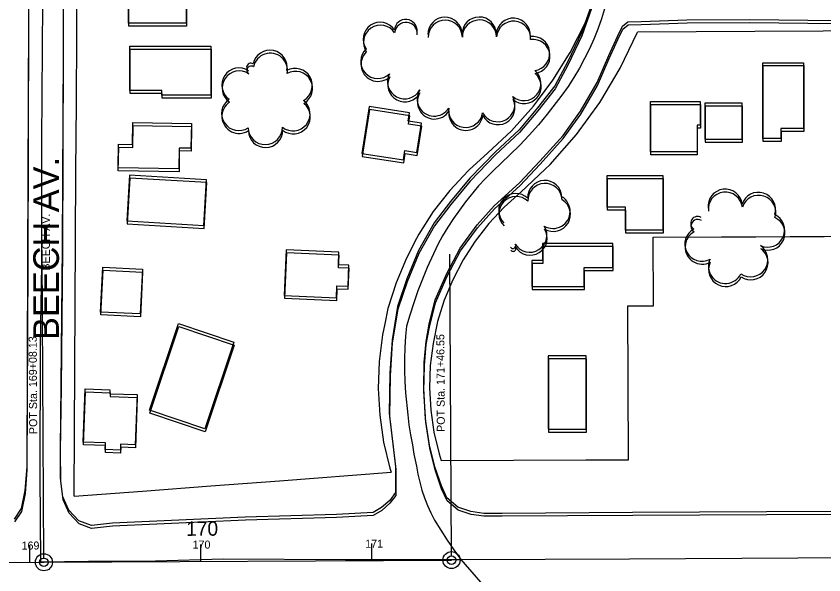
# Model space of a CAD drawing. Extents: x -25029 to 2274964, y -81170 to 687028.
# Drawn here: x 12085 to 12557.4, y -65326.6 to -64999.8 of the extents above; entities that cross this region are included whole.
import ezdxf

# ---------------------------------------------------------------- set-up
doc = ezdxf.new("R2010")
doc.units = 0
for name, color, linetype in [('81911BEA - GE_X_CL_20', 7, 'Continuous'), ('81911BEA - GE_X_CL_50', 7, 'Continuous'), ('81911BEA - RW_X_Fee_RW', 7, 'Continuous'), ('BLDG', 7, 'Continuous'), ('GE_X_CL_100', 7, 'Continuous'), ('GE_X_CL_2000', 7, 'Continuous'), ('ROAD', 7, 'Continuous'), ('ROAD-NAME', 7, 'Continuous'), ('TREES', 7, 'Continuous')]:
    doc.layers.add(name, color=color, linetype=linetype)

msp = doc.modelspace()

# ---------------------------------------------------------------- linework, layer by layer
at = {"layer": '81911BEA - GE_X_CL_20'}
for p, q in [((11715.33, -65321.3), (12101.23, -65319.25)), ((12101.23, -65319.25), (12339.65, -65317.98))]:
    msp.add_line(p, q, dxfattribs=at)
at = {"layer": '81911BEA - GE_X_CL_50'}
for p, q in [((12101.22, -65316.75), (12100.27, -65139.35)), ((12339.63, -65315.48), (12338.69, -65138.97)), ((12093.1, -65319.29), (12093.07, -65314.29)), ((12193.1, -65318.76), (12193.07, -65313.76)), ((12293.09, -65318.22), (12293.07, -65313.22))]:
    msp.add_line(p, q, dxfattribs=at)
for centre in [(12101.23, -65319.25), (12339.65, -65317.98)]:
    msp.add_circle(centre, 2.5, dxfattribs=at)
at = {"layer": '81911BEA - RW_X_Fee_RW'}
for p, q in [((12457.82, -65169.16), (12457.67, -65129.15)), ((12442.82, -65169.23), (12457.82, -65169.16)), ((12443.25, -65259.24), (12442.82, -65169.23))]:
    msp.add_line(p, q, dxfattribs=at)
for points in [[(12118.85, -65280.64), (12119.76, -65130.63), (12119.99, -65090.62), (12120.21, -65050.62), (12120.44, -65010.64), (12120.66, -64970.64), (12120.89, -64930.64), (12121.11, -64890.64), (12121.34, -64850.64), (12121.56, -64810.64), (12121.78, -64770.65), (12122.06, -64721.45)], [(12360.94, -65079.77), (12374.7, -65066.84), (12387.52, -65052.55), (12389.9, -65049.36), (12398.95, -65037.25), (12409.09, -65021.03), (12413.61, -65012.24), (12417.84, -65004.01), (12425.09, -64986.27), (12429.41, -64972.34), (12430.75, -64968.02), (12434.91, -64949.35), (12437.1, -64932.46), (12437.38, -64930.37), (12438.24, -64911.13)], [(12836.53, -65007.41), (12737.12, -65007.86), (12717.12, -65007.95), (12677.11, -65008.13), (12637.11, -65008.31), (12597.11, -65008.5), (12557.11, -65008.68), (12517.1, -65008.86), (12448.4, -65009.17)], [(12380.24, -65102.74), (12394.5, -65089.3), (12397.33, -65086.63), (12412.68, -65069.07), (12426.44, -65050.28), (12427.04, -65049.28), (12438.32, -65030.18), (12448.4, -65009.17)], [(12360.94, -65079.77), (12350.02, -65089.65), (12349.4, -65090.22), (12338.7, -65101.73), (12328.99, -65114.15), (12320.48, -65127.37), (12319.22, -65129.8), (12313.26, -65141.31), (12307.23, -65155.86), (12302.5, -65170.82), (12300.6, -65179.84), (12299.27, -65186.19), (12297.33, -65201.88), (12296.8, -65217.57), (12297.66, -65233.28), (12299.93, -65248.9), (12303.6, -65264.13), (12304.38, -65266.64)], [(12380.24, -65102.74), (12370.41, -65111.6), (12361.53, -65121.13), (12354.95, -65129.64), (12353.54, -65131.46), (12346.45, -65142.4), (12340.45, -65153.95), (12335.44, -65166), (12334.28, -65169.72), (12331.54, -65178.47), (12328.83, -65191.25), (12327.21, -65204.23), (12326.8, -65217.23), (12327.49, -65230.24), (12329.38, -65243.16), (12332.47, -65255.88), (12333.54, -65259.69)], [(12457.67, -65129.15), (12497.67, -65128.96), (12517.67, -65128.86), (12537.67, -65128.77), (12557.67, -65128.67), (12577.67, -65128.57), (12597.68, -65128.47), (12617.68, -65128.38), (12637.68, -65128.28), (12667.68, -65128.13), (12677.68, -65128.09), (12717.69, -65127.89)], [(12333.54, -65259.69), (12418.24, -65259.34), (12443.25, -65259.24)], [(12118.85, -65280.64), (12158.94, -65277.62), (12198.95, -65274.6), (12238.96, -65271.58), (12304.38, -65266.64)]]:
    msp.add_lwpolyline(points, dxfattribs=at)
at = {"layer": 'BLDG'}
for points in [[(12184.46, -64972.05), (12184.46, -65003.93), (12150.7, -65003.93), (12150.7, -64972.05)], [(12184.63, -64973.75), (12184.63, -65005.63), (12150.87, -65005.63), (12150.87, -64973.75)], [(12198.93, -65046.04), (12170.25, -65046.05), (12170.25, -65043.3), (12151.57, -65043.3), (12151.56, -65017.44), (12198.92, -65017.43)], [(12199.09, -65047.75), (12170.41, -65047.75), (12170.41, -65045), (12151.73, -65045), (12151.73, -65019.14), (12199.09, -65019.14)], [(12545.56, -65027.03), (12545.57, -65065.49), (12532.3, -65065.49), (12532.3, -65071.45), (12521.81, -65071.45), (12521.8, -65027.03)], [(12545.73, -65028.78), (12545.73, -65067.24), (12532.46, -65067.24), (12532.46, -65073.2), (12521.97, -65073.2), (12521.97, -65028.78)], [(12485.17, -65049.71), (12485.17, -65063.67), (12483.27, -65063.67), (12483.27, -65079.2), (12456.13, -65079.2), (12456.13, -65049.71)], [(12311.57, -65083.83), (12312.39, -65078.49), (12319.44, -65079.57), (12322.07, -65062.38), (12314.35, -65061.2), (12315.09, -65056.32), (12291.43, -65052.69), (12287.23, -65080.1)], [(12311.73, -65085.55), (12312.55, -65080.21), (12319.6, -65081.29), (12322.23, -65064.1), (12314.51, -65062.92), (12315.25, -65058.04), (12291.59, -65054.41), (12287.39, -65081.82)], [(12485.33, -65051.45), (12485.33, -65065.41), (12483.43, -65065.41), (12483.43, -65080.94), (12456.29, -65080.94), (12456.29, -65051.45)], [(12509.63, -65071.78), (12509.63, -65050.7), (12487.77, -65050.7), (12487.77, -65071.78)], [(12509.79, -65073.52), (12509.79, -65052.44), (12487.93, -65052.44), (12487.93, -65073.52)], [(12144.81, -65074.72), (12153.04, -65074.85), (12153.24, -65062.1), (12187.49, -65062.64), (12187.26, -65077.05), (12180.29, -65076.94), (12180.1, -65089.14), (12144.59, -65088.58)], [(12144.97, -65076.42), (12153.2, -65076.55), (12153.4, -65063.8), (12187.65, -65064.34), (12187.42, -65078.75), (12180.45, -65078.64), (12180.26, -65090.84), (12144.75, -65090.28)], [(12149.75, -65119.62), (12194.74, -65122.25), (12196.3, -65095.46), (12151.32, -65092.83)], [(12463.29, -65124.99), (12441.46, -65124.99), (12441.45, -65111.59), (12430.8, -65111.6), (12430.8, -65092.96), (12463.28, -65092.95)], [(12149.91, -65121.32), (12194.89, -65123.96), (12196.46, -65097.17), (12151.48, -65094.53)], [(12463.44, -65126.73), (12441.61, -65126.73), (12441.61, -65113.33), (12430.96, -65113.33), (12430.96, -65094.69), (12463.44, -65094.69)], [(12392.87, -65142.7), (12386.72, -65142.7), (12386.72, -65157.91), (12417.2, -65157.91), (12417.2, -65146.79), (12434.05, -65146.79), (12434.05, -65132.79), (12392.87, -65132.79)], [(12393.02, -65144.43), (12386.87, -65144.43), (12386.87, -65159.64), (12417.35, -65159.64), (12417.35, -65148.52), (12434.2, -65148.52), (12434.2, -65134.52), (12393.02, -65134.52)], [(12241.78, -65163.15), (12272.34, -65164.49), (12272.65, -65157.53), (12279.11, -65157.81), (12279.65, -65145.5), (12273.49, -65145.24), (12273.82, -65137.88), (12242.95, -65136.53)], [(12241.93, -65164.86), (12272.49, -65166.2), (12272.8, -65159.24), (12279.26, -65159.53), (12279.8, -65147.22), (12273.64, -65146.95), (12273.97, -65139.59), (12243.1, -65138.24)], [(12158.84, -65147.83), (12157.58, -65173.99), (12134.42, -65172.88), (12135.68, -65146.72)], [(12158.99, -65149.53), (12157.73, -65175.69), (12134.57, -65174.58), (12135.83, -65148.42)], [(12180.01, -65179.61), (12212.42, -65190.46), (12195.43, -65241.19), (12163.02, -65230.34)], [(12180.16, -65181.31), (12212.57, -65192.17), (12195.57, -65242.9), (12163.16, -65232.04)], [(12418.4, -65241.48), (12418.39, -65198.55), (12396.15, -65198.55), (12396.16, -65241.48)], [(12418.54, -65243.21), (12418.54, -65200.28), (12396.3, -65200.28), (12396.3, -65243.21)], [(12139.86, -65218.39), (12139.78, -65220.65), (12155.72, -65221.2), (12154.71, -65250.54), (12146.05, -65250.25), (12145.94, -65253.64), (12137.04, -65253.34), (12137.17, -65249.34), (12124.28, -65248.9), (12125.35, -65217.89)], [(12140, -65220.09), (12139.92, -65222.35), (12155.86, -65222.9), (12154.85, -65252.24), (12146.19, -65251.95), (12146.08, -65255.34), (12137.18, -65255.04), (12137.31, -65251.04), (12124.42, -65250.6), (12125.49, -65219.59)]]:
    msp.add_lwpolyline(points, close=True, dxfattribs=at)
at = {"layer": 'GE_X_CL_100'}
for p, q in [((12093.1, -65319.29), (12093.04, -65309.29)), ((12193.1, -65318.76), (12193.04, -65308.76)), ((12293.09, -65318.22), (12293.04, -65308.22))]:
    msp.add_line(p, q, dxfattribs=at)
for centre in [(12101.23, -65319.25), (12339.65, -65317.98)]:
    msp.add_circle(centre, 5, dxfattribs=at)
at = {"layer": 'GE_X_CL_2000'}
for points in [[(12101.65, -64709.69), (12101.4, -64744.67), (12101.41, -64791.18), (12101.18, -64845.22), (12100.66, -64918.47), (12100.47, -64992.08), (12099.9, -65072.66), (12099.88, -65145.28), (12099.04, -65192.31), (12098.83, -65268.59), (12099.25, -65318.95)], [(12429.17, -64995.45), (12427.31, -65001.41), (12425.21, -65007.36), (12422.87, -65013.22), (12420.31, -65018.98), (12417.52, -65024.64), (12414.52, -65030.18), (12411.3, -65035.61), (12407.87, -65040.91), (12404.24, -65046.06), (12395.67, -65057.21), (12390.53, -65063.43), (12385.17, -65069.47), (12379.59, -65075.33), (12373.83, -65080.98), (12363.74, -65090.41), (12359.56, -65094.72), (12355.52, -65099.15), (12347.89, -65108.41), (12340.85, -65118.14), (12337.57, -65123.17), (12334.47, -65128.3), (12331.6, -65133.38), (12325.44, -65146.74), (12322.61, -65153.62), (12319.97, -65160.57), (12317.52, -65167.59), (12315.27, -65174.69), (12313.41, -65181.15), (12312.83, -65187.05), (12312.39, -65193.67), (12312.18, -65200.29), (12312.18, -65206.92), (12312.38, -65213.53), (12312.83, -65220.13), (12314.01, -65233.05), (12314.73, -65238.89), (12315.65, -65244.7), (12316.79, -65250.47), (12317.56, -65255.99), (12319.15, -65263.1), (12320, -65267.79), (12321.08, -65272.44), (12322.38, -65277.04), (12323.91, -65281.57), (12325.64, -65286.02), (12327.59, -65290.39), (12329.74, -65294.67), (12333.38, -65300.53), (12337.17, -65306.3), (12341.1, -65311.97), (12345.17, -65317.55)], [(12345.17, -65317.55), (12443.85, -65317.19), (12542.32, -65316.56), (12658.76, -65316.25), (12750.76, -65315.76), (12853.69, -65315.35), (12939.51, -65314.63), (13014.53, -65314.6), (13120.15, -65314.49), (13232.97, -65313.15), (13328.43, -65312.68), (13446.46, -65312.53), (13546.93, -65311.86), (13693.05, -65311.23), (13837.54, -65311.04), (13874.7, -65310.7), (13893.51, -65310.53)], [(12099.25, -65318.95), (12127.4, -65318.64), (12132.86, -65318.58), (12166.54, -65318.46), (12206.06, -65317.25), (12277.69, -65317.63), (12345.17, -65317.55)], [(12345.17, -65317.55), (12363.07, -65338.27), (12372.51, -65350.05), (12376.6, -65355.5), (12400.74, -65392.96), (12422.67, -65422.31), (12481.73, -65498.14), (12583.63, -65623.46), (12670.9, -65733.01), (12748.64, -65831.4), (12778.76, -65867.92)]]:
    msp.add_lwpolyline(points, dxfattribs=at)
at = {"layer": 'ROAD'}
for points in [[(12092.72, -64746.67), (12092.63, -64868.23), (12092.13, -65000.75), (12091.63, -65141.95), (12091.18, -65263.45), (12090.11, -65277.28), (12088.02, -65287.78), (12083.85, -65293.96)], [(12092.92, -64748.36), (12092.82, -64869.92), (12092.3, -65002.44), (12091.78, -65143.64), (12091.32, -65265.14), (12090.25, -65278.97), (12088.15, -65289.47), (12083.98, -65295.65)], [(12422.59, -64990.36), (12415.62, -65009.58), (12407.72, -65026.3), (12400.14, -65040.66), (12389.92, -65053.38), (12379.2, -65066.23), (12365.32, -65079.23), (12350.47, -65094.66), (12339.01, -65108.22), (12329.49, -65120.73), (12320.3, -65136.97), (12313.59, -65153.41), (12308.08, -65169.56), (12304.86, -65189.21), (12303.55, -65208.56), (12303.27, -65232.13), (12306.91, -65263.27), (12306.95, -65278.41), (12303.51, -65283.05), (12298.68, -65287.15), (12293.74, -65290.12), (12272.3, -65291.39), (12219, -65292.94), (12141.3, -65296.47), (12129.04, -65297.83), (12121.69, -65295.03), (12115.85, -65288.77), (12112.36, -65280.99), (12110.97, -65270.08), (12110.88, -65252.85), (12111.34, -65215.4), (12112.18, -65134.62), (12112.6, -65020.59), (12112.68, -64904.68)], [(12422.76, -64992.09), (12415.79, -65011.31), (12407.89, -65028.03), (12400.3, -65042.39), (12390.08, -65055.11), (12379.36, -65067.96), (12365.48, -65080.96), (12350.63, -65096.38), (12339.17, -65109.94), (12329.64, -65122.45), (12320.45, -65138.69), (12313.74, -65155.13), (12308.23, -65171.28), (12305.01, -65190.93), (12303.69, -65210.28), (12303.41, -65233.85), (12307.05, -65264.99), (12307.09, -65280.13), (12303.65, -65284.77), (12298.81, -65288.87), (12293.87, -65291.84), (12272.43, -65293.1), (12219.13, -65294.65), (12141.43, -65298.17), (12129.17, -65299.53), (12121.82, -65296.73), (12115.98, -65290.47), (12112.5, -65282.69), (12111.11, -65271.77), (12111.02, -65254.54), (12111.48, -65217.1), (12112.33, -65136.32), (12112.77, -65022.29), (12112.86, -64906.38)], [(12563.12, -65289.58), (12445.51, -65290.17), (12369.25, -65290.63), (12358.49, -65290.63), (12350.99, -65289.61), (12343.39, -65287.06), (12336.92, -65281.64), (12333.72, -65274.62), (12329.91, -65263.43), (12326.83, -65250.71), (12324.45, -65235.63), (12323.39, -65217.53), (12323.68, -65202.45), (12324.77, -65190.08), (12326.63, -65180.02), (12330.09, -65165.69), (12336.89, -65150.27), (12344.78, -65135.45), (12354.73, -65121.86), (12364.66, -65110.72), (12379.48, -65097.26), (12391.35, -65084.7), (12404.87, -65069.56), (12415.18, -65055.39), (12424.8, -65038.7), (12431.71, -65022.89), (12436.7, -65011.69), (12439.6, -65005.66), (12442.84, -65003.18), (12450.5, -65002.87), (12477.33, -65002.06), (12514.06, -65001.77), (12581.92, -65002.59)], [(12563.25, -65291.33), (12445.64, -65291.91), (12369.38, -65292.36), (12358.62, -65292.36), (12351.12, -65291.33), (12343.52, -65288.78), (12337.06, -65283.36), (12333.86, -65276.34), (12330.05, -65265.15), (12326.97, -65252.43), (12324.59, -65237.35), (12323.53, -65219.25), (12323.82, -65204.17), (12324.92, -65191.8), (12326.78, -65181.74), (12330.24, -65167.41), (12337.04, -65151.99), (12344.93, -65137.17), (12354.88, -65123.58), (12364.82, -65112.45), (12379.64, -65098.99), (12391.51, -65086.43), (12405.03, -65071.29), (12415.34, -65057.12), (12424.96, -65040.43), (12431.88, -65024.62), (12436.87, -65013.42), (12439.77, -65007.4), (12443.01, -65004.92), (12450.67, -65004.61), (12477.5, -65003.8), (12514.23, -65003.51), (12582.09, -65004.34)]]:
    msp.add_lwpolyline(points, dxfattribs=at)
at = {"layer": 'TREES'}
for centre, radius, start, end in [((12297.95, -65013.39), 10, 34.1197, 214.1197), ((12312.86, -65008.4), 6.66, 354.6601, 174.6601), ((12335.83, -65010.47), 10, 0.43, 180.43), ((12335.99, -65012.19), 10, 0.423, 180.423), ((12355.83, -65010.32), 10, 0.43, 180.43), ((12355.99, -65012.05), 10, 0.423, 180.423), ((12375.8, -65011.01), 10, 355.62, 175.62), ((12375.96, -65012.74), 10, 355.613, 175.613), ((12298.11, -65015.12), 10, 34.1127, 214.1127), ((12313.02, -65010.13), 6.66, 354.6531, 174.6531), ((12387.08, -65021.68), 10, 277.499, 97.499), ((12387.24, -65023.42), 10, 277.492, 97.492), ((12233.49, -65029.72), 10, 348.6468, 168.6468), ((12233.65, -65031.44), 10, 348.6398, 168.6398), ((12296.55, -65026.25), 10, 133.5172, 313.5172), ((12296.71, -65027.98), 10, 133.5102, 313.5102), ((12215.28, -65040.14), 10, 55.8543, 235.8543), ((12222.29, -65029.81), 2.49, 55.8358, 235.8358), ((12222.45, -65031.52), 2.49, 55.8288, 235.8288), ((12248.21, -65040.4), 10, 299.4811, 119.4811), ((12381.93, -65039.24), 10, 229.7996, 49.7996), ((12215.44, -65041.86), 10, 55.8473, 235.8473), ((12248.37, -65042.11), 10, 299.4741, 119.4741), ((12312.25, -65038.24), 10, 151.7577, 331.7577), ((12312.41, -65039.96), 10, 151.7507, 331.7507), ((12382.09, -65040.97), 10, 229.7926, 49.7926), ((12329.53, -65048.28), 10, 147.9273, 327.9273), ((12329.69, -65050.01), 10, 147.9203, 327.9203), ((12215.2, -65056.75), 10, 123.6007, 303.6007), ((12215.36, -65058.46), 10, 123.5937, 303.5937), ((12246.93, -65056.95), 10, 231.671, 51.671), ((12366.65, -65051.58), 10, 208.0596, 28.0596), ((12366.81, -65053.31), 10, 208.0526, 28.0526), ((12247.09, -65058.66), 10, 231.664, 51.664), ((12347.91, -65054.94), 10, 172.2655, 352.2655), ((12348.07, -65056.66), 10, 172.2585, 352.2585), ((12230.73, -65064.94), 10, 180.8245, 0.8245), ((12230.89, -65066.65), 10, 180.8175, 0.8175), ((12394.2, -65105.9), 10, 2.7192, 182.7192), ((12394.35, -65107.64), 10, 2.7122, 182.7122), ((12499.72, -65110.98), 10, 6.8101, 186.8101), ((12377.24, -65113.55), 10, 45.8523, 225.8523), ((12377.39, -65115.28), 10, 45.8453, 225.8453), ((12399.06, -65114.01), 10, 239.1709, 59.1709), ((12399.21, -65115.75), 10, 239.1639, 59.1639), ((12499.87, -65112.73), 10, 6.8031, 186.8031), ((12519.18, -65112.84), 10, 342.2827, 162.2827), ((12519.33, -65114.59), 10, 342.2757, 162.2757), ((12524.52, -65124.97), 10, 245.2967, 65.2967), ((12483.56, -65120.95), 3.98, 57.8096, 237.8096), ((12483.71, -65122.69), 3.98, 57.8026, 237.8026), ((12524.67, -65126.72), 10, 245.2897, 65.2897), ((12385.45, -65127.9), 10, 211.9807, 31.9807), ((12385.6, -65129.63), 10, 211.9737, 31.9737), ((12486.15, -65133.14), 10, 118.0715, 298.0715), ((12486.3, -65134.88), 10, 118.0645, 298.0645), ((12375.54, -65134.03), 1.66, 210.4793, 30.4793), ((12375.69, -65135.77), 1.66, 210.4723, 30.4723), ((12514.64, -65142.27), 10, 235.2576, 55.2576), ((12514.79, -65144.02), 10, 235.2506, 55.2506), ((12499.9, -65146.22), 10, 154.7735, 334.7735), ((12500.05, -65147.97), 10, 154.7665, 334.7665)]:
    msp.add_arc(centre, radius, start, end, dxfattribs=at)

# ---------------------------------------------------------------- texts
at = {"layer": '81911BEA - GE_X_CL_50'}
for s, rotation, p in [('POT Sta. 169+08.13', 90.3051, (12097.33, -65244.27)), ('POT Sta. 171+46.55', 90.3051, (12335.75, -65243)), ('169', 0.3051, (12088.18, -65311.82)), ('170', 0.3051, (12188.22, -65311.28)), ('171', 0.3051, (12289.16, -65310.75))]:
    msp.add_text(s, height=4.68, rotation=rotation, dxfattribs=at).set_placement(p)
at = {"layer": 'GE_X_CL_100'}
msp.add_text('170', height=8.4, rotation=0.3051, dxfattribs=at).set_placement((12184.41, -65303.8))
at = {"layer": 'ROAD-NAME'}
for height, rotation, p in [(15, 90, (12110.02, -65189.21)), (4.68, 90.007, (12104.71, -65148.67))]:
    msp.add_text('BEECH AV.', height=height, rotation=rotation, dxfattribs=at).set_placement(p)

doc.saveas('drawing.dxf')
